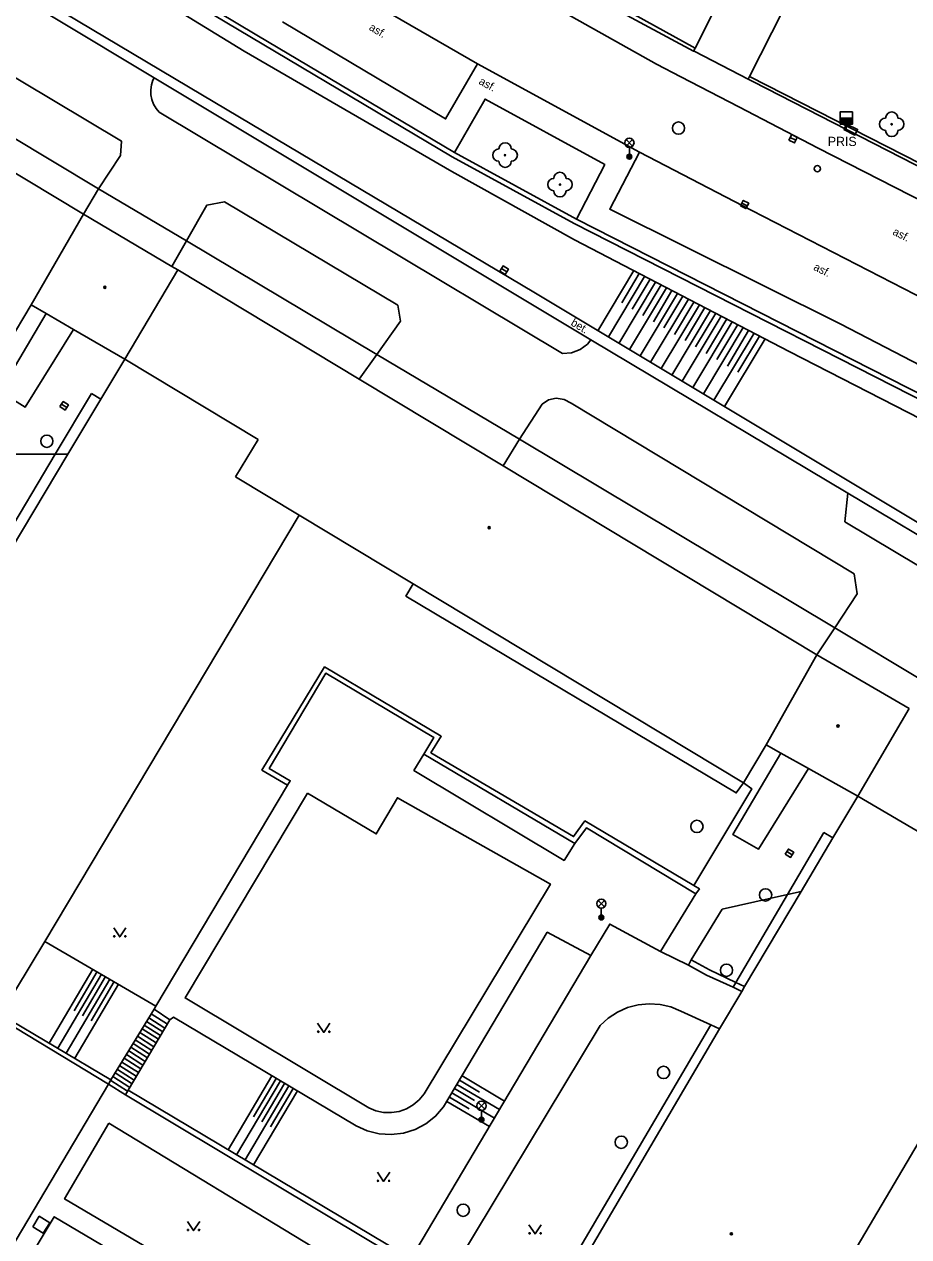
# Model space of a CAD drawing. Extents: x -600309 to -598967, y -1161267 to -1160292.
# Drawn here: x -600243.6 to -600171.8, y -1160858.6 to -1160760.1 of the extents above; entities that cross this region are included whole.
import ezdxf

# ---------------------------------------------------------------- set-up
doc = ezdxf.new("R2010")
doc.units = 0
for name, color, linetype in [('Level 10', 7, 'Continuous'), ('Level 11', 7, 'Continuous'), ('Level 14', 7, 'Continuous'), ('Level 15', 7, 'Continuous'), ('Level 22', 7, 'Continuous'), ('Level 24', 7, 'Continuous'), ('Level 26', 7, 'Continuous'), ('Level 27', 7, 'Continuous'), ('Level 28', 7, 'Continuous'), ('Level 33', 7, 'Continuous'), ('Level 36', 7, 'Continuous'), ('Level 39', 7, 'Continuous'), ('Level 40', 7, 'Continuous'), ('Level 41', 7, 'Continuous'), ('Level 5', 7, 'Continuous'), ('Level 7', 7, 'Continuous'), ('Level 8', 7, 'Continuous')]:
    doc.layers.add(name, color=color, linetype=linetype)

msp = doc.modelspace()

# ---------------------------------------------------------------- linework, layer by layer
at = {"layer": 'Level 10'}
for points in [[(-600210.76, -1160752.95), (-600192.25, -1160763.35)], [(-600206.8, -1160763.31), (-600220.09, -1160755.62)], [(-600193.63, -1160770.49), (-600206.8, -1160763.31)], [(-600192.25, -1160763.35), (-600190.2763, -1160764.3722), (-600185.569, -1160766.8101), (-600179.12, -1160770.15)], [(-600159.88, -1160787.89), (-600184.5, -1160775.24), (-600193.63, -1160770.49)], [(-600179.12, -1160770.15), (-600152.98, -1160783.51)], [(-600191.94, -1160835.42), (-600196.05, -1160833.19), (-600197.58, -1160835.76)], [(-600189.65, -1160836.53), (-600191.94, -1160835.42)], [(-600197.58, -1160835.76), (-600216.56, -1160867.71)], [(-600196.84, -1160841.43), (-600196.18, -1160840.83), (-600195.43, -1160840.34), (-600194.61, -1160839.98), (-600193.75, -1160839.76), (-600192.86, -1160839.67), (-600191.9699, -1160839.73), (-600191.1, -1160839.93), (-600190.27, -1160840.27)], [(-600187.84, -1160841.39), (-600190.27, -1160840.27)], [(-600196.84, -1160841.43), (-600209.9099, -1160863.1599)], [(-600187.14, -1160841.71), (-600187.84, -1160841.39)]]:
    msp.add_lwpolyline(points, dxfattribs=at)
at = {"layer": 'Level 11'}
for points in [[(-600172.95, -1160741.15), (-600184.7, -1160764.33)], [(-600258.48, -1160748.4), (-600230.29, -1160765.17), (-600202.1, -1160781.95)], [(-600257.04, -1160750.05), (-600233.06, -1160764.45)], [(-600263.23, -1160758.03), (-600261.62, -1160755.46), (-600261.06, -1160755.01), (-600260.35, -1160754.86), (-600235.73, -1160769.59), (-600235.8, -1160770.75), (-600237.6, -1160773.48)], [(-600237.6, -1160773.48), (-600263.23, -1160758.03)], [(-600222.65, -1160759.9), (-600209.4, -1160767.79), (-600206.8, -1160763.31)], [(-600232.6599, -1160767.24), (-600232.92, -1160766.94), (-600233.12, -1160766.59), (-600233.27, -1160766.2199), (-600233.34, -1160765.83), (-600233.35, -1160765.43), (-600233.29, -1160765.03), (-600233.17, -1160764.65), (-600233.06, -1160764.45)], [(-600233.06, -1160764.45), (-600202.88, -1160782.57), (-600197.58, -1160785.73)], [(-600208.6599, -1160770.52), (-600206.18, -1160766.18), (-600196.46, -1160771.5), (-600198.75, -1160775.93)], [(-600199.89, -1160786.85), (-600232.6599, -1160767.24)], [(-600193.63, -1160770.49), (-600196.05, -1160775.11), (-600177.29, -1160784.45), (-600162.09, -1160792.34)], [(-600237.6, -1160773.48), (-600238.82, -1160775.53)], [(-600230.43, -1160777.68), (-600237.6, -1160773.48)], [(-600230.43, -1160777.68), (-600228.79, -1160774.78), (-600227.35, -1160774.51), (-600213.27, -1160782.92), (-600213.07, -1160784.2199), (-600214.98, -1160786.92)], [(-600231.63, -1160779.78), (-600230.43, -1160777.68)], [(-600214.98, -1160786.92), (-600230.43, -1160777.68)], [(-600202.1, -1160781.95), (-600172.56, -1160799.64), (-600143.03, -1160817.33)], [(-600241.85, -1160783.6), (-600245.6, -1160789.94), (-600243.55, -1160791.19), (-600239.61, -1160784.9)], [(-600199.89, -1160786.85), (-600199.1599, -1160786.78), (-600198.46, -1160786.52), (-600197.87, -1160786.08), (-600197.58, -1160785.73)], [(-600176.71, -1160798.19), (-600197.58, -1160785.73)], [(-600214.98, -1160786.92), (-600216.4099, -1160788.93)], [(-600203.4, -1160793.81), (-600214.98, -1160786.92)], [(-600241.1, -1160795.03), (-600238.17, -1160790.1)], [(-600238.17, -1160790.1), (-600237.4, -1160790.56)], [(-600203.4, -1160793.81), (-600201.56, -1160790.9699)], [(-600201.56, -1160790.9699), (-600201.02, -1160790.62), (-600200.4, -1160790.48), (-600199.77, -1160790.57), (-600199.2, -1160790.87)], [(-600199.2, -1160790.87), (-600176.2, -1160804.75), (-600175.95, -1160806.37), (-600177.78, -1160809.13)], [(-600204.71, -1160795.98), (-600203.4, -1160793.81)], [(-600177.78, -1160809.13), (-600203.4, -1160793.81)], [(-600241.1, -1160795.03), (-600246.01, -1160795.03), (-600249.32, -1160799.92)], [(-600245.42, -1160802.28), (-600241.1, -1160795.03)], [(-600240.08, -1160795.03), (-600241.1, -1160795.03)], [(-600134.52, -1160825.86), (-600176.96, -1160800.51), (-600176.71, -1160798.19)], [(-600173.04, -1160800.38), (-600176.71, -1160798.19)], [(-600173.04, -1160800.38), (-600143.84, -1160817.81)], [(-600185.19, -1160821.73), (-600185.78, -1160822.54), (-600212.61, -1160806.55), (-600212.02, -1160805.56)], [(-600177.78, -1160809.13), (-600179.23, -1160811.32)], [(-600170.37, -1160813.57), (-600177.78, -1160809.13)], [(-600211.1599, -1160819.4), (-600211.96, -1160820.71), (-600199.77, -1160828.02), (-600198.89, -1160826.6599)], [(-600182.15, -1160819.3), (-600186.05, -1160825.92), (-600183.98, -1160827.11), (-600179.9099, -1160820.56)], [(-600232.94, -1160839.87), (-600222.24, -1160821.9)], [(-600185.19, -1160821.73), (-600184.51, -1160822.21), (-600189.23, -1160830.05)], [(-600215.63, -1160848.11), (-600230.56, -1160839.19), (-600220.61, -1160822.57)], [(-600220.61, -1160822.57), (-600215.02, -1160825.87), (-600213.31, -1160822.93), (-600200.87, -1160829.95), (-600211.14, -1160846.99)], [(-600181.61, -1160830.79), (-600178.6599, -1160825.76)], [(-600178.6599, -1160825.76), (-600177.92, -1160826.2)], [(-600191.94, -1160835.42), (-600189.06, -1160830.73)], [(-600180.5, -1160830.54), (-600181.61, -1160830.79)], [(-600181.61, -1160830.79), (-600186.92, -1160831.99), (-600189.45, -1160836.1)], [(-600185.81, -1160837.94), (-600181.61, -1160830.79)], [(-600197.58, -1160835.76), (-600201.13, -1160833.86), (-600209.55, -1160848.05)], [(-600186.04, -1160838.33), (-600185.81, -1160837.94)], [(-600245.52, -1160840.53), (-600236.58, -1160845.86)], [(-600236.58, -1160845.86), (-600233.08, -1160840.11)], [(-600232, -1160841.32), (-600233.31, -1160840.48)], [(-600233.08, -1160840.11), (-600232.94, -1160839.87)], [(-600231.79, -1160840.9699), (-600233.08, -1160840.11)], [(-600236.78, -1160846.19), (-600245.23, -1160841.08), (-600245.69, -1160840.8)], [(-600231.79, -1160840.9699), (-600235.18, -1160846.69)], [(-600232.55, -1160842.25), (-600233.87, -1160841.4)], [(-600232.37, -1160841.95), (-600233.69, -1160841.1)], [(-600232.19, -1160841.65), (-600233.5, -1160840.81)], [(-600216.67, -1160849.58), (-600231.5, -1160840.77), (-600231.79, -1160840.9699)], [(-600202.84, -1160866.92), (-600187.84, -1160841.39)], [(-600233.09, -1160843.1599), (-600234.42, -1160842.3)], [(-600232.9099, -1160842.85), (-600234.23, -1160842)], [(-600232.73, -1160842.55), (-600234.05, -1160841.7)], [(-600233.8, -1160844.36), (-600235.14, -1160843.5)], [(-600233.62, -1160844.06), (-600234.96, -1160843.2)], [(-600233.44, -1160843.76), (-600234.78, -1160842.9)], [(-600233.26, -1160843.46), (-600234.6, -1160842.6)], [(-600234.34, -1160845.26), (-600235.69, -1160844.4)], [(-600234.1599, -1160844.96), (-600235.51, -1160844.1)], [(-600233.98, -1160844.6599), (-600235.33, -1160843.8)], [(-600234.87, -1160846.17), (-600236.23, -1160845.29)], [(-600234.7, -1160845.87), (-600236.05, -1160845)], [(-600234.52, -1160845.56), (-600235.87, -1160844.7)], [(-600236.78, -1160846.19), (-600246.65, -1160862.77)], [(-600236.58, -1160845.86), (-600236.78, -1160846.19)], [(-600235.4099, -1160847.07), (-600236.78, -1160846.19)], [(-600235.23, -1160846.77), (-600236.6, -1160845.89)], [(-600235.05, -1160846.4699), (-600236.42, -1160845.59)], [(-600235.4099, -1160847.07), (-600235.18, -1160846.69)], [(-600215.62, -1160858.9), (-600235.4099, -1160847.07)], [(-600235.18, -1160846.69), (-600212.96, -1160859.93), (-600213.1599, -1160860.37), (-600215.62, -1160858.9)], [(-600215.63, -1160848.11), (-600215.05, -1160848.36), (-600214.43, -1160848.49), (-600213.8, -1160848.51), (-600213.17, -1160848.4099), (-600212.57, -1160848.2), (-600212.02, -1160847.89), (-600211.54, -1160847.48), (-600211.14, -1160846.99)], [(-600209.55, -1160848.05), (-600210.21, -1160848.8), (-600210.99, -1160849.4099), (-600211.87, -1160849.88), (-600212.82, -1160850.17), (-600213.81, -1160850.29), (-600214.8, -1160850.23), (-600215.76, -1160849.99), (-600216.67, -1160849.58)], [(-600236.75, -1160849.36), (-600219.46, -1160859.87), (-600223.05, -1160865.71), (-600240.35, -1160855.52), (-600236.75, -1160849.36)], [(-600250.15, -1160871.84), (-600241.19, -1160856.9699), (-600236.74, -1160859.6)]]:
    msp.add_lwpolyline(points, dxfattribs=at)
at = {"layer": 'Level 14'}
for points in [[(-600137.6, -1160808.31), (-600148.14, -1160803.06), (-600163.25, -1160796.03), (-600181.48, -1160786.68), (-600198.92, -1160777.61), (-600208.88, -1160772.06), (-600225.76, -1160762.27), (-600241.11, -1160752.85)], [(-600241.96, -1160834.61), (-600232.94, -1160839.87)]]:
    msp.add_lwpolyline(points, dxfattribs=at)
at = {"layer": 'Level 15'}
for points in [[(-600194.11, -1160780.11), (-600197.03, -1160784.99)], [(-600193.6599, -1160780.34), (-600195.08, -1160782.7199)], [(-600193.2199, -1160780.58), (-600196.17, -1160785.5)], [(-600192.33, -1160781.04), (-600195.31, -1160786.02)], [(-600191.44, -1160781.5), (-600194.45, -1160786.53)], [(-600192.77, -1160780.81), (-600194.23, -1160783.23)], [(-600191.88, -1160781.27), (-600193.37, -1160783.75)], [(-600190.55, -1160781.96), (-600193.59, -1160787.04)], [(-600189.6599, -1160782.42), (-600192.74, -1160787.56)], [(-600191, -1160781.73), (-600192.51, -1160784.26)], [(-600190.11, -1160782.19), (-600191.65, -1160784.77)], [(-600188.77, -1160782.89), (-600191.88, -1160788.07)], [(-600187.88, -1160783.35), (-600191.02, -1160788.59)], [(-600189.2199, -1160782.6599), (-600190.79, -1160785.29)], [(-600188.33, -1160783.12), (-600189.94, -1160785.8)], [(-600187, -1160783.81), (-600190.1599, -1160789.1)], [(-600186.11, -1160784.27), (-600189.3, -1160789.61)], [(-600187.44, -1160783.58), (-600189.08, -1160786.31)], [(-600186.55, -1160784.04), (-600188.2199, -1160786.83)], [(-600185.2199, -1160784.74), (-600188.45, -1160790.13)], [(-600184.33, -1160785.2), (-600187.59, -1160790.64)], [(-600185.6599, -1160784.5), (-600187.36, -1160787.34)], [(-600184.77, -1160784.9699), (-600186.5, -1160787.86)], [(-600183.89, -1160785.43), (-600185.65, -1160788.37)], [(-600183.44, -1160785.6599), (-600186.73, -1160791.15)], [(-600238.05, -1160836.86), (-600241.59, -1160842.87)], [(-600237.36, -1160837.26), (-600240.9, -1160843.28)], [(-600237.71, -1160837.06), (-600239.57, -1160840.23)], [(-600237.02, -1160837.46), (-600238.88, -1160840.64)], [(-600236.67, -1160837.67), (-600240.21, -1160843.69)], [(-600235.98, -1160838.07), (-600239.52, -1160844.1)], [(-600236.33, -1160837.87), (-600238.19, -1160841.05)], [(-600223.5, -1160845.52), (-600227.06, -1160851.53)], [(-600208.06, -1160845.53), (-600204.6, -1160847.59)], [(-600222.81, -1160845.93), (-600226.38, -1160851.93)], [(-600222.12, -1160846.34), (-600225.69, -1160852.34)], [(-600223.15, -1160845.73), (-600225, -1160848.84)], [(-600222.4699, -1160846.14), (-600224.31, -1160849.25)], [(-600208.4699, -1160846.2199), (-600205.01, -1160848.27)], [(-600208.27, -1160845.88), (-600206.63, -1160846.85)], [(-600221.43, -1160846.75), (-600225, -1160852.75)], [(-600221.78, -1160846.55), (-600223.63, -1160849.6599)], [(-600209.08, -1160847.25), (-600207.4699, -1160848.21)], [(-600208.88, -1160846.9099), (-600205.42, -1160848.96)], [(-600208.67, -1160846.56), (-600207.05, -1160847.53)], [(-600209.29, -1160847.6), (-600205.83, -1160849.65)]]:
    msp.add_lwpolyline(points, dxfattribs=at)
at = {"layer": 'Level 22'}
for centre in [(-600173.15, -1160768.2199), (-600204.56, -1160770.73), (-600200.1, -1160773.12)]:
    msp.add_circle(centre, 0.05, dxfattribs=at)
for centre, start, end in [((-600173.65, -1160768.2199), 90, 270), ((-600173.15, -1160767.7199), 0, 180), ((-600172.65, -1160768.2199), 270, 90), ((-600173.15, -1160768.7199), 180, 0), ((-600205.06, -1160770.73), 90, 270), ((-600204.56, -1160770.23), 0, 180), ((-600204.06, -1160770.73), 270, 90), ((-600204.56, -1160771.23), 180, 0), ((-600200.6, -1160773.12), 90, 270), ((-600200.1, -1160772.62), 0, 180), ((-600199.6, -1160773.12), 270, 90), ((-600200.1, -1160773.62), 180, 0)]:
    msp.add_arc(centre, 0.5, start, end, dxfattribs=at)
at = {"layer": 'Level 24'}
msp.add_lwpolyline([(-600177.039, -1160768.6539), (-600176.1415, -1160769.0949), (-600175.921, -1160768.6461), (-600176.8185, -1160768.2051)], close=True, dxfattribs=at)
at = {"layer": 'Level 26'}
msp.add_lwpolyline([(-600242.9283, -1160857.7822), (-600242.0778, -1160858.3083), (-600241.5517, -1160857.4578), (-600242.4022, -1160856.9317)], close=True, dxfattribs=at)
at = {"layer": 'Level 27'}
for p, q in [((-600181.3848, -1160769.2908), (-600180.935, -1160769.5092)), ((-600185.3214, -1160774.6238), (-600184.8786, -1160774.8562)), ((-600204.8522, -1160779.9379), (-600204.4278, -1160780.2021)), ((-600240.5888, -1160790.9525), (-600240.1712, -1160791.2275)), ((-600181.6643, -1160827.3113), (-600181.2357, -1160827.5687))]:
    msp.add_line(p, q, dxfattribs=at)
for points in [[(-600181.494, -1160769.5157), (-600181.0442, -1160769.7341), (-600180.8258, -1160769.2843), (-600181.2756, -1160769.0659)], [(-600185.4375, -1160774.8452), (-600184.9948, -1160775.0775), (-600184.7625, -1160774.6348), (-600185.2052, -1160774.4025)], [(-600204.9844, -1160780.1501), (-600204.5599, -1160780.4144), (-600204.2956, -1160779.9899), (-600204.7201, -1160779.7256)], [(-600240.7263, -1160791.1613), (-600240.3087, -1160791.4363), (-600240.0337, -1160791.0187), (-600240.4513, -1160790.7437)], [(-600181.793, -1160827.5257), (-600181.3643, -1160827.783), (-600181.107, -1160827.3543), (-600181.5357, -1160827.097)]]:
    msp.add_lwpolyline(points, close=True, dxfattribs=at)
for centre in [(-600190.4699, -1160768.53), (-600241.79, -1160793.9699), (-600188.9699, -1160825.26), (-600183.4, -1160830.83), (-600186.57, -1160836.95), (-600191.68, -1160845.25), (-600195.12, -1160850.92), (-600207.96, -1160856.44)]:
    msp.add_circle(centre, 0.5, dxfattribs=at)
at = {"layer": 'Level 28'}
for p, q in [((-600177.34, -1160767.7199), (-600176.34, -1160767.7199)), ((-600177.34, -1160767.7699), (-600176.34, -1160767.7699)), ((-600177.34, -1160767.8199), (-600176.34, -1160767.8199)), ((-600177.34, -1160767.8699), (-600176.34, -1160767.8699)), ((-600177.34, -1160767.9199), (-600176.34, -1160767.9199)), ((-600177.34, -1160767.9699), (-600176.34, -1160767.9699)), ((-600177.34, -1160768.0199), (-600176.34, -1160768.0199)), ((-600177.34, -1160768.0699), (-600176.34, -1160768.0699)), ((-600177.34, -1160768.1199), (-600176.34, -1160768.1199)), ((-600177.34, -1160768.1699), (-600176.34, -1160768.1699)), ((-600176.84, -1160768.2199), (-600176.84, -1160768.7499))]:
    msp.add_line(p, q, dxfattribs=at)
msp.add_lwpolyline([(-600177.34, -1160768.2199), (-600176.34, -1160768.2199), (-600176.34, -1160767.2199), (-600177.34, -1160767.2199)], close=True, dxfattribs=at)
msp.add_circle((-600179.19, -1160771.83), 0.25, dxfattribs=at)
at = {"layer": 'Level 33'}
for p, q in [((-600194.725, -1160769.99), (-600194.195, -1160769.46)), ((-600194.725, -1160769.46), (-600194.195, -1160769.99)), ((-600194.46, -1160770.1), (-600194.46, -1160770.85)), ((-600197.005, -1160831.7999), (-600196.475, -1160831.2699)), ((-600197.005, -1160831.2699), (-600196.475, -1160831.7999)), ((-600196.74, -1160831.9099), (-600196.74, -1160832.6599)), ((-600206.745, -1160848.22), (-600206.215, -1160847.69)), ((-600206.745, -1160847.69), (-600206.215, -1160848.22)), ((-600206.48, -1160848.33), (-600206.48, -1160849.08))]:
    msp.add_line(p, q, dxfattribs=at)
for centre, radius in [((-600194.46, -1160769.725), 0.375), ((-600194.46, -1160770.85), 0.2), ((-600194.46, -1160770.85), 0.1445), ((-600194.46, -1160770.85), 0.0876), ((-600196.74, -1160831.5349), 0.375), ((-600196.74, -1160832.6599), 0.2), ((-600196.74, -1160832.6599), 0.1445), ((-600196.74, -1160832.6599), 0.0876), ((-600206.48, -1160847.955), 0.375), ((-600206.48, -1160849.08), 0.2), ((-600206.48, -1160849.08), 0.1445), ((-600206.48, -1160849.08), 0.0876)]:
    msp.add_circle(centre, radius, dxfattribs=at)
at = {"layer": 'Level 36'}
for points in [[(-600236.36, -1160833.49), (-600235.86, -1160834.24), (-600235.36, -1160833.49)], [(-600219.79, -1160841.24), (-600219.29, -1160841.99), (-600218.79, -1160841.24)], [(-600214.93, -1160853.35), (-600214.43, -1160854.1), (-600213.93, -1160853.35)], [(-600230.37, -1160857.35), (-600229.87, -1160858.1), (-600229.37, -1160857.35)], [(-600202.62, -1160857.62), (-600202.12, -1160858.37), (-600201.62, -1160857.62)]]:
    msp.add_lwpolyline(points, dxfattribs=at)
for centre in [(-600236.3102, -1160834.1898), (-600235.4108, -1160834.1898), (-600219.7402, -1160841.9398), (-600218.8408, -1160841.9398), (-600214.8802, -1160854.0498), (-600213.9808, -1160854.0498), (-600230.3202, -1160858.0498), (-600229.4208, -1160858.0498), (-600202.5702, -1160858.3198), (-600201.6708, -1160858.3198)]:
    msp.add_circle(centre, 0.05, dxfattribs=at)
at = {"layer": 'Level 39'}
for centre, radius in [((-600237.08, -1160781.46), 0.09), ((-600237.08, -1160781.46), 0.0398), ((-600205.85, -1160801), 0.09), ((-600205.85, -1160801), 0.0398), ((-600177.51, -1160817.11), 0.09), ((-600177.51, -1160817.11), 0.0398), ((-600186.17, -1160858.36), 0.09), ((-600186.17, -1160858.36), 0.0398)]:
    msp.add_circle(centre, radius, dxfattribs=at)
at = {"layer": 'Level 5'}
for points in [[(-600264.52, -1160760.07), (-600238.82, -1160775.53)], [(-600238.82, -1160775.53), (-600243.06, -1160782.9)], [(-600238.82, -1160775.53), (-600231.63, -1160779.78)], [(-600231.14, -1160780.06), (-600235.46, -1160787.31)], [(-600231.63, -1160779.78), (-600231.14, -1160780.06)], [(-600231.14, -1160780.06), (-600216.4099, -1160788.93)], [(-600243.06, -1160782.9), (-600244.92, -1160786.04)], [(-600243.06, -1160782.9), (-600241.85, -1160783.6)], [(-600241.85, -1160783.6), (-600239.61, -1160784.9)], [(-600239.61, -1160784.9), (-600235.46, -1160787.31)], [(-600235.46, -1160787.31), (-600237.4, -1160790.56)], [(-600235.46, -1160787.31), (-600224.63, -1160793.82)], [(-600216.4099, -1160788.93), (-600204.71, -1160795.98)], [(-600237.4, -1160790.56), (-600240.08, -1160795.03)], [(-600224.63, -1160793.82), (-600226.4699, -1160796.87)], [(-600240.08, -1160795.03), (-600244.68, -1160802.73)], [(-600204.71, -1160795.98), (-600179.23, -1160811.32)], [(-600226.4699, -1160796.87), (-600221.3, -1160799.98)], [(-600221.3, -1160799.98), (-600241.96, -1160834.61)], [(-600221.3, -1160799.98), (-600212.02, -1160805.56)], [(-600212.02, -1160805.56), (-600185.19, -1160821.73)], [(-600179.23, -1160811.32), (-600183.35, -1160818.63)], [(-600179.23, -1160811.32), (-600171.74, -1160815.67)], [(-600171.74, -1160815.67), (-600175.89, -1160822.81)], [(-600183.35, -1160818.63), (-600185.19, -1160821.73)], [(-600183.35, -1160818.63), (-600182.15, -1160819.3)], [(-600182.15, -1160819.3), (-600179.9099, -1160820.56)], [(-600179.9099, -1160820.56), (-600175.89, -1160822.81)], [(-600175.89, -1160822.81), (-600177.92, -1160826.2)], [(-600175.89, -1160822.81), (-600164.77, -1160829.32)], [(-600177.92, -1160826.2), (-600180.5, -1160830.54)], [(-600180.5, -1160830.54), (-600185.1, -1160838.27)], [(-600241.96, -1160834.61), (-600245.52, -1160840.53)], [(-600161.9, -1160835.58), (-600182.68, -1160870.75)], [(-600185.1, -1160838.27), (-600185.33, -1160838.6599)], [(-600185.33, -1160838.6599), (-600187.14, -1160841.71)], [(-600187.14, -1160841.71), (-600198.56, -1160861.17)]]:
    msp.add_lwpolyline(points, dxfattribs=at)
at = {"layer": 'Level 7'}
for points in [[(-600172.17, -1160728.4), (-600189.12, -1160762.05)], [(-600189.12, -1160762.05), (-600210.76, -1160750.08)], [(-600241.11, -1160752.85), (-600240.59, -1160751.96), (-600208.85, -1160770.87), (-600198.94, -1160776.28), (-600163, -1160794.59), (-600146.73, -1160798.35), (-600135.32, -1160804.2199), (-600137.52, -1160807.98), (-600137.43, -1160808.03), (-600137.6, -1160808.31)], [(-600208.6599, -1160770.52), (-600224.73, -1160760.98), (-600240.7199, -1160751.42)], [(-600200.43, -1160756.25), (-600189.24, -1160762.27)], [(-600189.24, -1160762.27), (-600189.12, -1160762.05)], [(-600184.7, -1160764.33), (-600184.81, -1160764.55)], [(-600184.81, -1160764.55), (-600184.4188, -1160764.7505), (-600162.56, -1160775.95)], [(-600162.43, -1160775.68), (-600184.7, -1160764.33)], [(-600198.75, -1160775.93), (-600208.6599, -1160770.52)], [(-600162.86, -1160794.21), (-600198.75, -1160775.93)], [(-600189.23, -1160830.05), (-600198.08, -1160824.82), (-600198.99, -1160826.09), (-600210.59, -1160819.28), (-600209.75, -1160817.93), (-600219.2199, -1160812.3), (-600224.32, -1160820.69), (-600222.24, -1160821.9)], [(-600222.24, -1160821.9), (-600222.02, -1160821.55), (-600223.7199, -1160820.55), (-600219.13, -1160812.82), (-600210.36, -1160818.03), (-600211.1599, -1160819.4)], [(-600211.1599, -1160819.4), (-600198.89, -1160826.6599)], [(-600198.89, -1160826.6599), (-600197.95, -1160825.38), (-600189.06, -1160830.73)], [(-600189.06, -1160830.73), (-600188.77, -1160830.34), (-600189.23, -1160830.05)], [(-600189.45, -1160836.1), (-600189.65, -1160836.53)], [(-600189.65, -1160836.53), (-600188.2, -1160837.35)], [(-600187.94, -1160836.92), (-600189.45, -1160836.1)], [(-600188.2, -1160837.35), (-600186.04, -1160838.33)], [(-600185.81, -1160837.94), (-600187.94, -1160836.92)], [(-600186.04, -1160838.33), (-600185.33, -1160838.6599)], [(-600185.1, -1160838.27), (-600185.81, -1160837.94)]]:
    msp.add_lwpolyline(points, dxfattribs=at)
at = {"layer": 'Level 8'}
msp.add_lwpolyline([(-600189.24, -1160762.27), (-600189.139, -1160762.322), (-600184.81, -1160764.55)], dxfattribs=at)

# ---------------------------------------------------------------- texts
at = {"layer": 'Level 40'}
for s, rotation, p in [('asf.', 329.18, (-600215.67, -1160760.52)), ('asf.', 331.31, (-600206.75, -1160764.92)), ('asf.', 332.84, (-600173.13, -1160777.15)), ('asf.', 333.05, (-600179.56, -1160780.02)), ('bet.', 329.05, (-600199.28, -1160784.51))]:
    msp.add_text(s, height=0.65, rotation=rotation, dxfattribs=at).set_placement(p)
at = {"layer": 'Level 41'}
msp.add_text('PRIS', height=0.75, dxfattribs=at).set_placement((-600178.34, -1160769.99))

doc.saveas('drawing.dxf')
